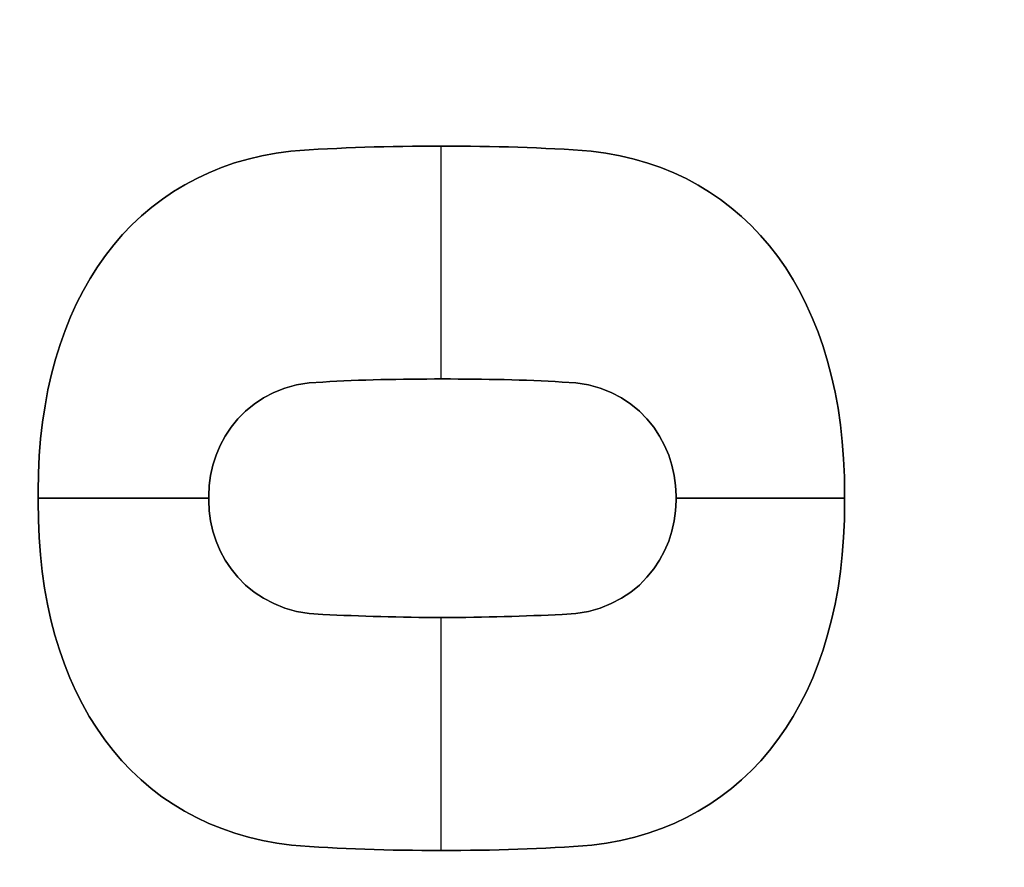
# Model space of a CAD drawing. Header units: millimetres. Extents: x -661 to 720, y -255 to 255.
# Tile 577 of 656: x -483.07 to -479.73, y -24.51 to -21.64. Entities that reach past the tile are written whole.
import ezdxf

# ---------------------------------------------------------------- set-up
doc = ezdxf.new("R2010")
doc.units = ezdxf.units.MM
doc.layers.add('Floreana 120', color=18, linetype='Continuous', true_color=0x000000)

msp = doc.modelspace()

# ---------------------------------------------------------------- linework, layer by layer
at = {"layer": 'Floreana 120', "color": 253, "true_color": 0x97aaae}
for p, q in [((-481.6443, -22.8535, -0.1), (-481.6443, -22.0637, -0.1)), ((-481.6443, -22.8535, -0.2), (-481.6443, -22.0637, -0.2)), ((-481.6443, -22.8535, -0.2), (-481.6443, -22.0637, -0.2)), ((-481.6443, -22.8535, -0.1), (-481.6443, -22.0637, -0.1)), ((-483.0109, -23.2345, -0.15), (-483.0109, -23.2695, -0.15)), ((-483.0109, -23.2345, -0.15), (-483.0109, -23.2695, -0.15)), ((-483.0109, -23.252, -0.2), (-483.0109, -23.252, -0.1)), ((-483.0109, -23.252, -0.2), (-483.0109, -23.252, -0.1)), ((-483.0109, -23.258, -0.1), (-482.4325, -23.258, -0.1)), ((-482.4325, -23.258, -0.2), (-483.0109, -23.258, -0.2)), ((-482.4325, -23.258, -0.2), (-483.0109, -23.258, -0.2)), ((-483.0109, -23.258, -0.1), (-482.4325, -23.258, -0.1)), ((-482.4325, -23.2657, -0.15), (-482.4325, -23.2502, -0.15)), ((-482.4325, -23.2657, -0.15), (-482.4325, -23.2502, -0.15)), ((-482.4325, -23.2579, -0.2), (-482.4325, -23.2579, -0.1)), ((-482.4325, -23.2579, -0.2), (-482.4325, -23.2579, -0.1)), ((-480.8477, -23.2502, -0.15), (-480.8477, -23.2657, -0.15)), ((-480.8477, -23.2502, -0.15), (-480.8477, -23.2657, -0.15)), ((-480.8477, -23.2579, -0.2), (-480.8477, -23.2579, -0.1)), ((-480.8477, -23.2579, -0.2), (-480.8477, -23.2579, -0.1)), ((-480.8477, -23.258, -0.1), (-480.2762, -23.258, -0.1)), ((-480.2762, -23.258, -0.2), (-480.8477, -23.258, -0.2)), ((-480.2762, -23.258, -0.2), (-480.8477, -23.258, -0.2)), ((-480.8477, -23.258, -0.1), (-480.2762, -23.258, -0.1)), ((-480.2762, -23.2695, -0.15), (-480.2762, -23.2462, -0.15)), ((-480.2762, -23.2695, -0.15), (-480.2762, -23.2462, -0.15)), ((-480.2762, -23.2578, -0.2), (-480.2762, -23.2578, -0.1)), ((-480.2762, -23.2578, -0.2), (-480.2762, -23.2578, -0.1)), ((-481.6443, -24.4523, -0.1), (-481.6443, -23.6624, -0.1)), ((-481.6443, -24.4523, -0.2), (-481.6443, -23.6624, -0.2)), ((-481.6443, -24.4523, -0.2), (-481.6443, -23.6624, -0.2)), ((-481.6443, -24.4523, -0.1), (-481.6443, -23.6624, -0.1))]:
    msp.add_line(p, q, dxfattribs=at)
at = {"layer": 'Floreana 120', "color": 250, "true_color": 0x282421}
for points, knots in [([(-652.0296, -251, 10), (-475.5296, -251, 10), (-299.0296, -251, 10), (-294.0296, -251, 10), (-294.0296, -246, 10), (-294.0296, 0, 10), (-294.0296, 246, 10), (-294.0296, 251, 10), (-299.0296, 251, 10), (-475.5296, 251, 10), (-652.0296, 251, 10), (-657.0296, 251, 10), (-657.0296, 246, 10), (-657.0296, 0, 10), (-657.0296, -246, 10), (-657.0296, -251, 10), (-652.0296, -251, 10)], [0, 0, 0, 353, 353, 363, 363, 855, 855, 865, 865, 1218, 1218, 1228, 1228, 1720, 1720, 1730, 1730, 1730]), ([(-294.0296, 246), (-294.0296, 0), (-294.0296, -246), (-294.0296, -251), (-299.0296, -251), (-475.5296, -251), (-652.0296, -251), (-657.0296, -251), (-657.0296, -246), (-657.0296, 0), (-657.0296, 246), (-657.0296, 251), (-652.0296, 251), (-475.5296, 251), (-299.0296, 251), (-294.0296, 251), (-294.0296, 246)], [0, 0, 0, 492, 492, 502, 502, 855, 855, 865, 865, 1357, 1357, 1367, 1367, 1720, 1720, 1730, 1730, 1730])]:
    msp.add_rational_spline(points, [1, 1, 1, 0.707106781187, 1, 1, 1, 0.707106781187, 1, 1, 1, 0.707106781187, 1, 1, 1, 0.707106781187, 1], degree=2, knots=knots, dxfattribs=at)
at = {"layer": 'Floreana 120', "color": 253, "true_color": 0x97aaae}
for points in [[(-482.5296, -39.5), (-475.5296, -39.5), (-468.5296, -39.5), (-465.5296, -39.5), (-465.5296, -36.5), (-465.5296, 0), (-465.5296, 36.5), (-465.5296, 39.5), (-468.5296, 39.5), (-475.5296, 39.5), (-482.5296, 39.5), (-485.5296, 39.5), (-485.5296, 36.5), (-485.5296, 0), (-485.5296, -36.5), (-485.5296, -39.5), (-482.5296, -39.5)], [(-468.5296, -39.5, -0.1), (-475.5296, -39.5, -0.1), (-482.5296, -39.5, -0.1), (-485.5296, -39.5, -0.1), (-485.5296, -36.5, -0.1), (-485.5296, 0, -0.1), (-485.5296, 36.5, -0.1), (-485.5296, 39.5, -0.1), (-482.5296, 39.5, -0.1), (-475.5296, 39.5, -0.1), (-468.5296, 39.5, -0.1), (-465.5296, 39.5, -0.1), (-465.5296, 36.5, -0.1), (-465.5296, 0, -0.1), (-465.5296, -36.5, -0.1), (-465.5296, -39.5, -0.1), (-468.5296, -39.5, -0.1)]]:
    msp.add_rational_spline(points, [1, 1, 1, 0.707106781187, 1, 1, 1, 0.707106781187, 1, 1, 1, 0.707106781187, 1, 1, 1, 0.707106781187, 1], degree=2, knots=[0, 0, 0, 14, 14, 20, 20, 93, 93, 99, 99, 113, 113, 119, 119, 192, 192, 198, 198, 198], dxfattribs=at)
for points, knots in [([(-481.1356, -22.0806, -0.1), (-481.2978, -22.0688, -0.1), (-481.4673, -22.0637, -0.1), (-481.8198, -22.0637, -0.1), (-481.9893, -22.0688, -0.1), (-482.1545, -22.0806, -0.1), (-482.6885, -22.1424, -0.1), (-483.0109, -22.5797, -0.1), (-483.0109, -23.2345, -0.1), (-483.0109, -23.2461, -0.1), (-483.0109, -23.2578, -0.1), (-483.0109, -23.2695, -0.1), (-483.0145, -23.9309, -0.1), (-482.6921, -24.3724, -0.1), (-482.1515, -24.4346, -0.1), (-481.9893, -24.4477, -0.1), (-481.8198, -24.4523, -0.1), (-481.4673, -24.4523, -0.1), (-481.2978, -24.4477, -0.1), (-481.1333, -24.4346, -0.1), (-480.5957, -24.3724, -0.1), (-480.2741, -23.9301, -0.1), (-480.2762, -23.2695, -0.1), (-480.2762, -23.2617, -0.1), (-480.2762, -23.254, -0.1), (-480.2762, -23.2462, -0.1), (-480.2741, -22.5846, -0.1), (-480.5957, -22.1426, -0.1), (-481.1356, -22.0806, -0.1)], [0, 0, 0, 0, 0.509941, 0.509941, 1.019882, 1.019882, 1.019882, 2.755561, 2.755561, 2.755561, 2.790529, 2.790529, 2.790529, 4.54281, 4.54281, 4.54281, 5.052497, 5.052497, 5.562184, 5.562184, 5.562184, 7.310877, 7.310877, 7.310877, 7.334132, 7.334132, 7.334132, 9.085785, 9.085785, 9.085785, 9.085785]), ([(-481.1356, -22.0806, -0.2), (-480.5957, -22.1426, -0.2), (-480.2741, -22.5846, -0.2), (-480.2762, -23.2462, -0.2), (-480.2762, -23.254, -0.2), (-480.2762, -23.2617, -0.2), (-480.2762, -23.2695, -0.2), (-480.2741, -23.9301, -0.2), (-480.5957, -24.3724, -0.2), (-481.1333, -24.4346, -0.2), (-481.2978, -24.4477, -0.2), (-481.4673, -24.4523, -0.2), (-481.8198, -24.4523, -0.2), (-481.9893, -24.4477, -0.2), (-482.1515, -24.4346, -0.2), (-482.6921, -24.3724, -0.2), (-483.0145, -23.9309, -0.2), (-483.0109, -23.2695, -0.2), (-483.0109, -23.2578, -0.2), (-483.0109, -23.2461, -0.2), (-483.0109, -23.2345, -0.2), (-483.0109, -22.5797, -0.2), (-482.6885, -22.1424, -0.2), (-482.1545, -22.0806, -0.2), (-481.9893, -22.0688, -0.2), (-481.8198, -22.0637, -0.2), (-481.4673, -22.0637, -0.2), (-481.2978, -22.0688, -0.2), (-481.1356, -22.0806, -0.2)], [0, 0, 0, 0, 1.751653, 1.751653, 1.751653, 1.774908, 1.774908, 1.774908, 3.523601, 3.523601, 3.523601, 4.033288, 4.033288, 4.542975, 4.542975, 4.542975, 6.295256, 6.295256, 6.295256, 6.330224, 6.330224, 6.330224, 8.065903, 8.065903, 8.065903, 8.575844, 8.575844, 9.085785, 9.085785, 9.085785, 9.085785]), ([(-481.1356, -22.0806, -0.2), (-480.5957, -22.1426, -0.2), (-480.2741, -22.5846, -0.2), (-480.2762, -23.2462, -0.2), (-480.2762, -23.254, -0.2), (-480.2762, -23.2617, -0.2), (-480.2762, -23.2695, -0.2), (-480.2741, -23.9301, -0.2), (-480.5957, -24.3724, -0.2), (-481.1333, -24.4346, -0.2), (-481.2978, -24.4477, -0.2), (-481.4673, -24.4523, -0.2), (-481.8198, -24.4523, -0.2), (-481.9893, -24.4477, -0.2), (-482.1515, -24.4346, -0.2), (-482.6921, -24.3724, -0.2), (-483.0145, -23.9309, -0.2), (-483.0109, -23.2695, -0.2), (-483.0109, -23.2578, -0.2), (-483.0109, -23.2461, -0.2), (-483.0109, -23.2345, -0.2), (-483.0109, -22.5797, -0.2), (-482.6885, -22.1424, -0.2), (-482.1545, -22.0806, -0.2), (-481.9893, -22.0688, -0.2), (-481.8198, -22.0637, -0.2), (-481.4673, -22.0637, -0.2), (-481.2978, -22.0688, -0.2), (-481.1356, -22.0806, -0.2)], [0, 0, 0, 0, 1.751653, 1.751653, 1.751653, 1.774908, 1.774908, 1.774908, 3.523601, 3.523601, 3.523601, 4.033288, 4.033288, 4.542975, 4.542975, 4.542975, 6.295256, 6.295256, 6.295256, 6.330224, 6.330224, 6.330224, 8.065903, 8.065903, 8.065903, 8.575844, 8.575844, 9.085785, 9.085785, 9.085785, 9.085785]), ([(-481.1356, -22.0806, -0.1), (-481.2978, -22.0688, -0.1), (-481.4673, -22.0637, -0.1), (-481.8198, -22.0637, -0.1), (-481.9893, -22.0688, -0.1), (-482.1545, -22.0806, -0.1), (-482.6885, -22.1424, -0.1), (-483.0109, -22.5797, -0.1), (-483.0109, -23.2345, -0.1), (-483.0109, -23.2461, -0.1), (-483.0109, -23.2578, -0.1), (-483.0109, -23.2695, -0.1), (-483.0145, -23.9309, -0.1), (-482.6921, -24.3724, -0.1), (-482.1515, -24.4346, -0.1), (-481.9893, -24.4477, -0.1), (-481.8198, -24.4523, -0.1), (-481.4673, -24.4523, -0.1), (-481.2978, -24.4477, -0.1), (-481.1333, -24.4346, -0.1), (-480.5957, -24.3724, -0.1), (-480.2741, -23.9301, -0.1), (-480.2762, -23.2695, -0.1), (-480.2762, -23.2617, -0.1), (-480.2762, -23.254, -0.1), (-480.2762, -23.2462, -0.1), (-480.2741, -22.5846, -0.1), (-480.5957, -22.1426, -0.1), (-481.1356, -22.0806, -0.1)], [0, 0, 0, 0, 0.509941, 0.509941, 1.019882, 1.019882, 1.019882, 2.755561, 2.755561, 2.755561, 2.790529, 2.790529, 2.790529, 4.54281, 4.54281, 4.54281, 5.052497, 5.052497, 5.562184, 5.562184, 5.562184, 7.310877, 7.310877, 7.310877, 7.334132, 7.334132, 7.334132, 9.085785, 9.085785, 9.085785, 9.085785]), ([(-481.1356, -22.0806, -0.2), (-481.2978, -22.0688, -0.2), (-481.4673, -22.0637, -0.2), (-481.6436, -22.0637, -0.2), (-481.8198, -22.0637, -0.2), (-481.9893, -22.0688, -0.2), (-482.1545, -22.0806, -0.2)], [-10, -10, -10, -10, -9.002864, -9.002864, -9.002864, -8, -8, -8, -8]), ([(-482.1545, -22.0806, -0.1), (-481.9893, -22.0688, -0.1), (-481.8198, -22.0637, -0.1), (-481.6436, -22.0637, -0.1), (-481.4673, -22.0637, -0.1), (-481.2978, -22.0688, -0.1), (-481.1356, -22.0806, -0.1)], [8, 8, 8, 8, 9.002864, 9.002864, 9.002864, 10, 10, 10, 10]), ([(-481.1356, -22.0806, -0.15), (-481.2978, -22.0688, -0.15), (-481.4673, -22.0637, -0.15), (-481.6436, -22.0637, -0.15), (-481.8198, -22.0637, -0.15), (-481.9893, -22.0688, -0.15), (-482.1545, -22.0806, -0.15)], [-10, -10, -10, -10, -9, -9, -9, -8, -8, -8, -8]), ([(-481.1356, -22.0806, -0.2), (-481.2978, -22.0688, -0.2), (-481.4673, -22.0637, -0.2), (-481.6436, -22.0637, -0.2), (-481.8198, -22.0637, -0.2), (-481.9893, -22.0688, -0.2), (-482.1545, -22.0806, -0.2)], [-10, -10, -10, -10, -9.002864, -9.002864, -9.002864, -8, -8, -8, -8]), ([(-482.1545, -22.0806, -0.1), (-481.9893, -22.0688, -0.1), (-481.8198, -22.0637, -0.1), (-481.6436, -22.0637, -0.1), (-481.4673, -22.0637, -0.1), (-481.2978, -22.0688, -0.1), (-481.1356, -22.0806, -0.1)], [8, 8, 8, 8, 9.002864, 9.002864, 9.002864, 10, 10, 10, 10]), ([(-481.1356, -22.0806, -0.15), (-481.2978, -22.0688, -0.15), (-481.4673, -22.0637, -0.15), (-481.6436, -22.0637, -0.15), (-481.8198, -22.0637, -0.15), (-481.9893, -22.0688, -0.15), (-482.1545, -22.0806, -0.15)], [-10, -10, -10, -10, -9, -9, -9, -8, -8, -8, -8]), ([(-482.0458, -22.8638, -0.1), (-481.92, -22.8564, -0.1), (-481.7833, -22.8535, -0.1), (-481.6396, -22.8535, -0.1), (-481.4973, -22.8535, -0.1), (-481.3595, -22.8564, -0.1), (-481.2336, -22.8638, -0.1), (-480.9823, -22.8672, -0.1), (-480.8477, -23.0646, -0.1), (-480.8477, -23.2502, -0.1), (-480.8477, -23.2553, -0.1), (-480.8477, -23.2605, -0.1), (-480.8477, -23.2657, -0.1), (-480.8477, -23.4503, -0.1), (-480.9823, -23.6469, -0.1), (-481.2336, -23.652, -0.1), (-481.3595, -23.6577, -0.1), (-481.4973, -23.6624, -0.1), (-481.6396, -23.6624, -0.1), (-481.7833, -23.6624, -0.1), (-481.92, -23.6577, -0.1), (-482.0458, -23.652, -0.1), (-482.2968, -23.6469, -0.1), (-482.4325, -23.4503, -0.1), (-482.4325, -23.2657, -0.1), (-482.4325, -23.2605, -0.1), (-482.4325, -23.2553, -0.1), (-482.4325, -23.2502, -0.1), (-482.4325, -23.0646, -0.1), (-482.2968, -22.8672, -0.1), (-482.0458, -22.8638, -0.1)], [0, 0, 0, 0, 0.406426, 0.406426, 0.406426, 0.81268, 0.81268, 0.81268, 1.488429, 1.488429, 1.488429, 1.503932, 1.503932, 1.503932, 2.178138, 2.178138, 2.178138, 2.584349, 2.584349, 2.584349, 2.990734, 2.990734, 2.990734, 3.665278, 3.665278, 3.665278, 3.680781, 3.680781, 3.680781, 4.356867, 4.356867, 4.356867, 4.356867]), ([(-482.0458, -22.8638, -0.2), (-482.2968, -22.8672, -0.2), (-482.4325, -23.0646, -0.2), (-482.4325, -23.2502, -0.2), (-482.4325, -23.2553, -0.2), (-482.4325, -23.2605, -0.2), (-482.4325, -23.2657, -0.2), (-482.4325, -23.4503, -0.2), (-482.2968, -23.6469, -0.2), (-482.0458, -23.652, -0.2), (-481.92, -23.6577, -0.2), (-481.7833, -23.6624, -0.2), (-481.6396, -23.6624, -0.2), (-481.4973, -23.6624, -0.2), (-481.3595, -23.6577, -0.2), (-481.2336, -23.652, -0.2), (-480.9823, -23.6469, -0.2), (-480.8477, -23.4503, -0.2), (-480.8477, -23.2657, -0.2), (-480.8477, -23.2605, -0.2), (-480.8477, -23.2553, -0.2), (-480.8477, -23.2502, -0.2), (-480.8477, -23.0646, -0.2), (-480.9823, -22.8672, -0.2), (-481.2336, -22.8638, -0.2), (-481.3595, -22.8564, -0.2), (-481.4973, -22.8535, -0.2), (-481.6396, -22.8535, -0.2), (-481.7833, -22.8535, -0.2), (-481.92, -22.8564, -0.2), (-482.0458, -22.8638, -0.2)], [0, 0, 0, 0, 0.676086, 0.676086, 0.676086, 0.691589, 0.691589, 0.691589, 1.366133, 1.366133, 1.366133, 1.772518, 1.772518, 1.772518, 2.178729, 2.178729, 2.178729, 2.852935, 2.852935, 2.852935, 2.868438, 2.868438, 2.868438, 3.544187, 3.544187, 3.544187, 3.950441, 3.950441, 3.950441, 4.356867, 4.356867, 4.356867, 4.356867]), ([(-482.0458, -22.8638, -0.2), (-482.2968, -22.8672, -0.2), (-482.4325, -23.0646, -0.2), (-482.4325, -23.2502, -0.2), (-482.4325, -23.2553, -0.2), (-482.4325, -23.2605, -0.2), (-482.4325, -23.2657, -0.2), (-482.4325, -23.4503, -0.2), (-482.2968, -23.6469, -0.2), (-482.0458, -23.652, -0.2), (-481.92, -23.6577, -0.2), (-481.7833, -23.6624, -0.2), (-481.6396, -23.6624, -0.2), (-481.4973, -23.6624, -0.2), (-481.3595, -23.6577, -0.2), (-481.2336, -23.652, -0.2), (-480.9823, -23.6469, -0.2), (-480.8477, -23.4503, -0.2), (-480.8477, -23.2657, -0.2), (-480.8477, -23.2605, -0.2), (-480.8477, -23.2553, -0.2), (-480.8477, -23.2502, -0.2), (-480.8477, -23.0646, -0.2), (-480.9823, -22.8672, -0.2), (-481.2336, -22.8638, -0.2), (-481.3595, -22.8564, -0.2), (-481.4973, -22.8535, -0.2), (-481.6396, -22.8535, -0.2), (-481.7833, -22.8535, -0.2), (-481.92, -22.8564, -0.2), (-482.0458, -22.8638, -0.2)], [0, 0, 0, 0, 0.676086, 0.676086, 0.676086, 0.691589, 0.691589, 0.691589, 1.366133, 1.366133, 1.366133, 1.772518, 1.772518, 1.772518, 2.178729, 2.178729, 2.178729, 2.852935, 2.852935, 2.852935, 2.868438, 2.868438, 2.868438, 3.544187, 3.544187, 3.544187, 3.950441, 3.950441, 3.950441, 4.356867, 4.356867, 4.356867, 4.356867]), ([(-482.0458, -22.8638, -0.1), (-481.92, -22.8564, -0.1), (-481.7833, -22.8535, -0.1), (-481.6396, -22.8535, -0.1), (-481.4973, -22.8535, -0.1), (-481.3595, -22.8564, -0.1), (-481.2336, -22.8638, -0.1), (-480.9823, -22.8672, -0.1), (-480.8477, -23.0646, -0.1), (-480.8477, -23.2502, -0.1), (-480.8477, -23.2553, -0.1), (-480.8477, -23.2605, -0.1), (-480.8477, -23.2657, -0.1), (-480.8477, -23.4503, -0.1), (-480.9823, -23.6469, -0.1), (-481.2336, -23.652, -0.1), (-481.3595, -23.6577, -0.1), (-481.4973, -23.6624, -0.1), (-481.6396, -23.6624, -0.1), (-481.7833, -23.6624, -0.1), (-481.92, -23.6577, -0.1), (-482.0458, -23.652, -0.1), (-482.2968, -23.6469, -0.1), (-482.4325, -23.4503, -0.1), (-482.4325, -23.2657, -0.1), (-482.4325, -23.2605, -0.1), (-482.4325, -23.2553, -0.1), (-482.4325, -23.2502, -0.1), (-482.4325, -23.0646, -0.1), (-482.2968, -22.8672, -0.1), (-482.0458, -22.8638, -0.1)], [0, 0, 0, 0, 0.406426, 0.406426, 0.406426, 0.81268, 0.81268, 0.81268, 1.488429, 1.488429, 1.488429, 1.503932, 1.503932, 1.503932, 2.178138, 2.178138, 2.178138, 2.584349, 2.584349, 2.584349, 2.990734, 2.990734, 2.990734, 3.665278, 3.665278, 3.665278, 3.680781, 3.680781, 3.680781, 4.356867, 4.356867, 4.356867, 4.356867]), ([(-482.0458, -22.8638, -0.2), (-481.92, -22.8564, -0.2), (-481.7833, -22.8535, -0.2), (-481.6396, -22.8535, -0.2), (-481.4973, -22.8535, -0.2), (-481.3595, -22.8564, -0.2), (-481.2336, -22.8638, -0.2)], [-10, -10, -10, -10, -8.999787, -8.999787, -8.999787, -8, -8, -8, -8]), ([(-481.2336, -22.8638, -0.1), (-481.3595, -22.8564, -0.1), (-481.4973, -22.8535, -0.1), (-481.6396, -22.8535, -0.1), (-481.7833, -22.8535, -0.1), (-481.92, -22.8564, -0.1), (-482.0458, -22.8638, -0.1)], [8, 8, 8, 8, 8.999787, 8.999787, 8.999787, 10, 10, 10, 10]), ([(-482.0458, -22.8638, -0.15), (-481.92, -22.8564, -0.15), (-481.7833, -22.8535, -0.15), (-481.6396, -22.8535, -0.15), (-481.4973, -22.8535, -0.15), (-481.3595, -22.8564, -0.15), (-481.2336, -22.8638, -0.15)], [-10, -10, -10, -10, -9, -9, -9, -8, -8, -8, -8]), ([(-482.0458, -22.8638, -0.2), (-481.92, -22.8564, -0.2), (-481.7833, -22.8535, -0.2), (-481.6396, -22.8535, -0.2), (-481.4973, -22.8535, -0.2), (-481.3595, -22.8564, -0.2), (-481.2336, -22.8638, -0.2)], [-10, -10, -10, -10, -8.999787, -8.999787, -8.999787, -8, -8, -8, -8]), ([(-481.2336, -22.8638, -0.1), (-481.3595, -22.8564, -0.1), (-481.4973, -22.8535, -0.1), (-481.6396, -22.8535, -0.1), (-481.7833, -22.8535, -0.1), (-481.92, -22.8564, -0.1), (-482.0458, -22.8638, -0.1)], [8, 8, 8, 8, 8.999787, 8.999787, 8.999787, 10, 10, 10, 10]), ([(-482.0458, -22.8638, -0.15), (-481.92, -22.8564, -0.15), (-481.7833, -22.8535, -0.15), (-481.6396, -22.8535, -0.15), (-481.4973, -22.8535, -0.15), (-481.3595, -22.8564, -0.15), (-481.2336, -22.8638, -0.15)], [-10, -10, -10, -10, -9, -9, -9, -8, -8, -8, -8]), ([(-481.2336, -23.652, -0.2), (-481.3595, -23.6577, -0.2), (-481.4973, -23.6624, -0.2), (-481.6396, -23.6624, -0.2), (-481.7833, -23.6624, -0.2), (-481.92, -23.6577, -0.2), (-482.0458, -23.652, -0.2)], [-5, -5, -5, -5, -4.000213, -4.000213, -4.000213, -3, -3, -3, -3]), ([(-482.0458, -23.652, -0.1), (-481.92, -23.6577, -0.1), (-481.7833, -23.6624, -0.1), (-481.6396, -23.6624, -0.1), (-481.4973, -23.6624, -0.1), (-481.3595, -23.6577, -0.1), (-481.2336, -23.652, -0.1)], [3, 3, 3, 3, 4.000213, 4.000213, 4.000213, 5, 5, 5, 5]), ([(-481.2336, -23.652, -0.15), (-481.3595, -23.6577, -0.15), (-481.4973, -23.6624, -0.15), (-481.6396, -23.6624, -0.15), (-481.7833, -23.6624, -0.15), (-481.92, -23.6577, -0.15), (-482.0458, -23.652, -0.15)], [-5, -5, -5, -5, -4, -4, -4, -3, -3, -3, -3]), ([(-481.2336, -23.652, -0.2), (-481.3595, -23.6577, -0.2), (-481.4973, -23.6624, -0.2), (-481.6396, -23.6624, -0.2), (-481.7833, -23.6624, -0.2), (-481.92, -23.6577, -0.2), (-482.0458, -23.652, -0.2)], [-5, -5, -5, -5, -4.000213, -4.000213, -4.000213, -3, -3, -3, -3]), ([(-482.0458, -23.652, -0.1), (-481.92, -23.6577, -0.1), (-481.7833, -23.6624, -0.1), (-481.6396, -23.6624, -0.1), (-481.4973, -23.6624, -0.1), (-481.3595, -23.6577, -0.1), (-481.2336, -23.652, -0.1)], [3, 3, 3, 3, 4.000213, 4.000213, 4.000213, 5, 5, 5, 5]), ([(-481.2336, -23.652, -0.15), (-481.3595, -23.6577, -0.15), (-481.4973, -23.6624, -0.15), (-481.6396, -23.6624, -0.15), (-481.7833, -23.6624, -0.15), (-481.92, -23.6577, -0.15), (-482.0458, -23.652, -0.15)], [-5, -5, -5, -5, -4, -4, -4, -3, -3, -3, -3]), ([(-482.1515, -24.4346, -0.2), (-481.9893, -24.4477, -0.2), (-481.8198, -24.4523, -0.2), (-481.6436, -24.4523, -0.2), (-481.4673, -24.4523, -0.2), (-481.2978, -24.4477, -0.2), (-481.1333, -24.4346, -0.2)], [-5, -5, -5, -5, -4.00219, -4.00219, -4.00219, -3, -3, -3, -3]), ([(-481.1333, -24.4346, -0.1), (-481.2978, -24.4477, -0.1), (-481.4673, -24.4523, -0.1), (-481.6436, -24.4523, -0.1), (-481.8198, -24.4523, -0.1), (-481.9893, -24.4477, -0.1), (-482.1515, -24.4346, -0.1)], [3, 3, 3, 3, 4.00219, 4.00219, 4.00219, 5, 5, 5, 5]), ([(-482.1515, -24.4346, -0.15), (-481.9893, -24.4477, -0.15), (-481.8198, -24.4523, -0.15), (-481.6436, -24.4523, -0.15), (-481.4673, -24.4523, -0.15), (-481.2978, -24.4477, -0.15), (-481.1333, -24.4346, -0.15)], [-5, -5, -5, -5, -4, -4, -4, -3, -3, -3, -3]), ([(-482.1515, -24.4346, -0.2), (-481.9893, -24.4477, -0.2), (-481.8198, -24.4523, -0.2), (-481.6436, -24.4523, -0.2), (-481.4673, -24.4523, -0.2), (-481.2978, -24.4477, -0.2), (-481.1333, -24.4346, -0.2)], [-5, -5, -5, -5, -4.00219, -4.00219, -4.00219, -3, -3, -3, -3]), ([(-481.1333, -24.4346, -0.1), (-481.2978, -24.4477, -0.1), (-481.4673, -24.4523, -0.1), (-481.6436, -24.4523, -0.1), (-481.8198, -24.4523, -0.1), (-481.9893, -24.4477, -0.1), (-482.1515, -24.4346, -0.1)], [3, 3, 3, 3, 4.00219, 4.00219, 4.00219, 5, 5, 5, 5]), ([(-482.1515, -24.4346, -0.15), (-481.9893, -24.4477, -0.15), (-481.8198, -24.4523, -0.15), (-481.6436, -24.4523, -0.15), (-481.4673, -24.4523, -0.15), (-481.2978, -24.4477, -0.15), (-481.1333, -24.4346, -0.15)], [-5, -5, -5, -5, -4, -4, -4, -3, -3, -3, -3])]:
    msp.add_open_spline(points, degree=3, knots=knots, dxfattribs=at)
for points, degree in [([(-481.6436, -22.0637, -0.1), (-481.6436, -22.0637, -0.15), (-481.6436, -22.0637, -0.2)], 2), ([(-481.6436, -22.0637, -0.1), (-481.6436, -22.0637, -0.15), (-481.6436, -22.0637, -0.2)], 2), ([(-482.1545, -22.0806, -0.2), (-482.6885, -22.1424, -0.2), (-483.0109, -22.5797, -0.2), (-483.0109, -23.2345, -0.2)], 3), ([(-483.0109, -23.2345, -0.1), (-483.0109, -22.5797, -0.1), (-482.6885, -22.1424, -0.1), (-482.1545, -22.0806, -0.1)], 3), ([(-482.1545, -22.0806, -0.15), (-482.6885, -22.1424, -0.15), (-483.0109, -22.5797, -0.15), (-483.0109, -23.2345, -0.15)], 3), ([(-482.1545, -22.0806, -0.2), (-482.6885, -22.1424, -0.2), (-483.0109, -22.5797, -0.2), (-483.0109, -23.2345, -0.2)], 3), ([(-483.0109, -23.2345, -0.1), (-483.0109, -22.5797, -0.1), (-482.6885, -22.1424, -0.1), (-482.1545, -22.0806, -0.1)], 3), ([(-482.1545, -22.0806, -0.15), (-482.6885, -22.1424, -0.15), (-483.0109, -22.5797, -0.15), (-483.0109, -23.2345, -0.15)], 3), ([(-482.1545, -22.0806, -0.2), (-482.1545, -22.0806, -0.15), (-482.1545, -22.0806, -0.1)], 2), ([(-482.1545, -22.0806, -0.1), (-482.1545, -22.0806, -0.15), (-482.1545, -22.0806, -0.2)], 2), ([(-482.1545, -22.0806, -0.1), (-482.1545, -22.0806, -0.15), (-482.1545, -22.0806, -0.2)], 2), ([(-482.1545, -22.0806, -0.2), (-482.1545, -22.0806, -0.15), (-482.1545, -22.0806, -0.1)], 2), ([(-480.2762, -23.2462, -0.2), (-480.2741, -22.5846, -0.2), (-480.5957, -22.1426, -0.2), (-481.1356, -22.0806, -0.2)], 3), ([(-481.1356, -22.0806, -0.2), (-481.1356, -22.0806, -0.15), (-481.1356, -22.0806, -0.1)], 2), ([(-481.1356, -22.0806, -0.1), (-480.5957, -22.1426, -0.1), (-480.2741, -22.5846, -0.1), (-480.2762, -23.2462, -0.1)], 3), ([(-480.2762, -23.2462, -0.15), (-480.2741, -22.5846, -0.15), (-480.5957, -22.1426, -0.15), (-481.1356, -22.0806, -0.15)], 3), ([(-481.1356, -22.0806, -0.1), (-481.1356, -22.0806, -0.15), (-481.1356, -22.0806, -0.2)], 2), ([(-481.1356, -22.0806, -0.1), (-481.1356, -22.0806, -0.15), (-481.1356, -22.0806, -0.2)], 2), ([(-480.2762, -23.2462, -0.2), (-480.2741, -22.5846, -0.2), (-480.5957, -22.1426, -0.2), (-481.1356, -22.0806, -0.2)], 3), ([(-481.1356, -22.0806, -0.2), (-481.1356, -22.0806, -0.15), (-481.1356, -22.0806, -0.1)], 2), ([(-481.1356, -22.0806, -0.1), (-480.5957, -22.1426, -0.1), (-480.2741, -22.5846, -0.1), (-480.2762, -23.2462, -0.1)], 3), ([(-480.2762, -23.2462, -0.15), (-480.2741, -22.5846, -0.15), (-480.5957, -22.1426, -0.15), (-481.1356, -22.0806, -0.15)], 3), ([(-482.7829, -22.4352, -0.1), (-482.7829, -22.4352, -0.15), (-482.7829, -22.4352, -0.2)], 2), ([(-482.7829, -22.4352, -0.1), (-482.7829, -22.4352, -0.15), (-482.7829, -22.4352, -0.2)], 2), ([(-480.5027, -22.4385, -0.1), (-480.5027, -22.4385, -0.15), (-480.5027, -22.4385, -0.2)], 2), ([(-480.5027, -22.4385, -0.1), (-480.5027, -22.4385, -0.15), (-480.5027, -22.4385, -0.2)], 2), ([(-482.4325, -23.2502, -0.2), (-482.4325, -23.0646, -0.2), (-482.2968, -22.8672, -0.2), (-482.0458, -22.8638, -0.2)], 3), ([(-482.0458, -22.8638, -0.1), (-482.2968, -22.8672, -0.1), (-482.4325, -23.0646, -0.1), (-482.4325, -23.2502, -0.1)], 3), ([(-482.4325, -23.2502, -0.15), (-482.4325, -23.0646, -0.15), (-482.2968, -22.8672, -0.15), (-482.0458, -22.8638, -0.15)], 3), ([(-482.4325, -23.2502, -0.2), (-482.4325, -23.0646, -0.2), (-482.2968, -22.8672, -0.2), (-482.0458, -22.8638, -0.2)], 3), ([(-482.0458, -22.8638, -0.1), (-482.2968, -22.8672, -0.1), (-482.4325, -23.0646, -0.1), (-482.4325, -23.2502, -0.1)], 3), ([(-482.4325, -23.2502, -0.15), (-482.4325, -23.0646, -0.15), (-482.2968, -22.8672, -0.15), (-482.0458, -22.8638, -0.15)], 3), ([(-482.0458, -22.8638, -0.2), (-482.0458, -22.8638, -0.15), (-482.0458, -22.8638, -0.1)], 2), ([(-482.0458, -22.8638, -0.1), (-482.0458, -22.8638, -0.15), (-482.0458, -22.8638, -0.2)], 2), ([(-482.0458, -22.8638, -0.2), (-482.0458, -22.8638, -0.15), (-482.0458, -22.8638, -0.1)], 2), ([(-482.0458, -22.8638, -0.1), (-482.0458, -22.8638, -0.15), (-482.0458, -22.8638, -0.2)], 2), ([(-481.6396, -22.8535, -0.1), (-481.6396, -22.8535, -0.15), (-481.6396, -22.8535, -0.2)], 2), ([(-481.6396, -22.8535, -0.1), (-481.6396, -22.8535, -0.15), (-481.6396, -22.8535, -0.2)], 2), ([(-481.2336, -22.8638, -0.2), (-481.2336, -22.8638, -0.15), (-481.2336, -22.8638, -0.1)], 2), ([(-481.2336, -22.8638, -0.1), (-481.2336, -22.8638, -0.15), (-481.2336, -22.8638, -0.2)], 2), ([(-481.2336, -22.8638, -0.2), (-480.9823, -22.8672, -0.2), (-480.8477, -23.0646, -0.2), (-480.8477, -23.2502, -0.2)], 3), ([(-480.8477, -23.2502, -0.1), (-480.8477, -23.0646, -0.1), (-480.9823, -22.8672, -0.1), (-481.2336, -22.8638, -0.1)], 3), ([(-481.2336, -22.8638, -0.15), (-480.9823, -22.8672, -0.15), (-480.8477, -23.0646, -0.15), (-480.8477, -23.2502, -0.15)], 3), ([(-481.2336, -22.8638, -0.2), (-481.2336, -22.8638, -0.15), (-481.2336, -22.8638, -0.1)], 2), ([(-481.2336, -22.8638, -0.1), (-481.2336, -22.8638, -0.15), (-481.2336, -22.8638, -0.2)], 2), ([(-481.2336, -22.8638, -0.2), (-480.9823, -22.8672, -0.2), (-480.8477, -23.0646, -0.2), (-480.8477, -23.2502, -0.2)], 3), ([(-480.8477, -23.2502, -0.1), (-480.8477, -23.0646, -0.1), (-480.9823, -22.8672, -0.1), (-481.2336, -22.8638, -0.1)], 3), ([(-481.2336, -22.8638, -0.15), (-480.9823, -22.8672, -0.15), (-480.8477, -23.0646, -0.15), (-480.8477, -23.2502, -0.15)], 3), ([(-482.3333, -22.9887, -0.1), (-482.3333, -22.9887, -0.15), (-482.3333, -22.9887, -0.2)], 2), ([(-482.3333, -22.9887, -0.1), (-482.3333, -22.9887, -0.15), (-482.3333, -22.9887, -0.2)], 2), ([(-480.9464, -22.9887, -0.1), (-480.9464, -22.9887, -0.15), (-480.9464, -22.9887, -0.2)], 2), ([(-480.9464, -22.9887, -0.1), (-480.9464, -22.9887, -0.15), (-480.9464, -22.9887, -0.2)], 2), ([(-483.0109, -23.2345, -0.2), (-483.0109, -23.2345, -0.15), (-483.0109, -23.2345, -0.1)], 2), ([(-483.0109, -23.2695, -0.1), (-483.0109, -23.252, -0.1), (-483.0109, -23.2345, -0.1)], 2), ([(-483.0109, -23.2345, -0.1), (-483.0109, -23.2345, -0.15), (-483.0109, -23.2345, -0.2)], 2), ([(-483.0109, -23.2345, -0.2), (-483.0109, -23.252, -0.2), (-483.0109, -23.2695, -0.2)], 2), ([(-483.0109, -23.2345, -0.2), (-483.0109, -23.2345, -0.15), (-483.0109, -23.2345, -0.1)], 2), ([(-483.0109, -23.2695, -0.1), (-483.0109, -23.252, -0.1), (-483.0109, -23.2345, -0.1)], 2), ([(-483.0109, -23.2345, -0.1), (-483.0109, -23.2345, -0.15), (-483.0109, -23.2345, -0.2)], 2), ([(-483.0109, -23.2345, -0.2), (-483.0109, -23.252, -0.2), (-483.0109, -23.2695, -0.2)], 2), ([(-483.0109, -23.2695, -0.2), (-483.0145, -23.9309, -0.2), (-482.6921, -24.3724, -0.2), (-482.1515, -24.4346, -0.2)], 3), ([(-482.1515, -24.4346, -0.1), (-482.6921, -24.3724, -0.1), (-483.0145, -23.9309, -0.1), (-483.0109, -23.2695, -0.1)], 3), ([(-483.0109, -23.2695, -0.15), (-483.0145, -23.9309, -0.15), (-482.6921, -24.3724, -0.15), (-482.1515, -24.4346, -0.15)], 3), ([(-483.0109, -23.2695, -0.2), (-483.0145, -23.9309, -0.2), (-482.6921, -24.3724, -0.2), (-482.1515, -24.4346, -0.2)], 3), ([(-482.1515, -24.4346, -0.1), (-482.6921, -24.3724, -0.1), (-483.0145, -23.9309, -0.1), (-483.0109, -23.2695, -0.1)], 3), ([(-483.0109, -23.2695, -0.15), (-483.0145, -23.9309, -0.15), (-482.6921, -24.3724, -0.15), (-482.1515, -24.4346, -0.15)], 3), ([(-483.0109, -23.2695, -0.1), (-483.0109, -23.2695, -0.15), (-483.0109, -23.2695, -0.2)], 2), ([(-483.0109, -23.2695, -0.2), (-483.0109, -23.2695, -0.15), (-483.0109, -23.2695, -0.1)], 2), ([(-483.0109, -23.2695, -0.1), (-483.0109, -23.2695, -0.15), (-483.0109, -23.2695, -0.2)], 2), ([(-483.0109, -23.2695, -0.2), (-483.0109, -23.2695, -0.15), (-483.0109, -23.2695, -0.1)], 2), ([(-482.4325, -23.2502, -0.1), (-482.4325, -23.2502, -0.15), (-482.4325, -23.2502, -0.2)], 2), ([(-482.4325, -23.2502, -0.1), (-482.4325, -23.2579, -0.1), (-482.4325, -23.2657, -0.1)], 2), ([(-482.4325, -23.2657, -0.2), (-482.4325, -23.2579, -0.2), (-482.4325, -23.2502, -0.2)], 2), ([(-482.4325, -23.2502, -0.2), (-482.4325, -23.2502, -0.15), (-482.4325, -23.2502, -0.1)], 2), ([(-482.4325, -23.2502, -0.1), (-482.4325, -23.2579, -0.1), (-482.4325, -23.2657, -0.1)], 2), ([(-482.4325, -23.2657, -0.2), (-482.4325, -23.2579, -0.2), (-482.4325, -23.2502, -0.2)], 2), ([(-482.4325, -23.2502, -0.2), (-482.4325, -23.2502, -0.15), (-482.4325, -23.2502, -0.1)], 2), ([(-482.4325, -23.2502, -0.1), (-482.4325, -23.2502, -0.15), (-482.4325, -23.2502, -0.2)], 2), ([(-482.4325, -23.2657, -0.1), (-482.4325, -23.2657, -0.15), (-482.4325, -23.2657, -0.2)], 2), ([(-482.4325, -23.2657, -0.1), (-482.4325, -23.2657, -0.15), (-482.4325, -23.2657, -0.2)], 2), ([(-482.0458, -23.652, -0.2), (-482.2968, -23.6469, -0.2), (-482.4325, -23.4503, -0.2), (-482.4325, -23.2657, -0.2)], 3), ([(-482.4325, -23.2657, -0.2), (-482.4325, -23.2657, -0.15), (-482.4325, -23.2657, -0.1)], 2), ([(-482.4325, -23.2657, -0.1), (-482.4325, -23.4503, -0.1), (-482.2968, -23.6469, -0.1), (-482.0458, -23.652, -0.1)], 3), ([(-482.0458, -23.652, -0.15), (-482.2968, -23.6469, -0.15), (-482.4325, -23.4503, -0.15), (-482.4325, -23.2657, -0.15)], 3), ([(-482.0458, -23.652, -0.2), (-482.2968, -23.6469, -0.2), (-482.4325, -23.4503, -0.2), (-482.4325, -23.2657, -0.2)], 3), ([(-482.4325, -23.2657, -0.2), (-482.4325, -23.2657, -0.15), (-482.4325, -23.2657, -0.1)], 2), ([(-482.4325, -23.2657, -0.1), (-482.4325, -23.4503, -0.1), (-482.2968, -23.6469, -0.1), (-482.0458, -23.652, -0.1)], 3), ([(-482.0458, -23.652, -0.15), (-482.2968, -23.6469, -0.15), (-482.4325, -23.4503, -0.15), (-482.4325, -23.2657, -0.15)], 3), ([(-480.8477, -23.2657, -0.2), (-480.8477, -23.4503, -0.2), (-480.9823, -23.6469, -0.2), (-481.2336, -23.652, -0.2)], 3), ([(-481.2336, -23.652, -0.1), (-480.9823, -23.6469, -0.1), (-480.8477, -23.4503, -0.1), (-480.8477, -23.2657, -0.1)], 3), ([(-480.8477, -23.2657, -0.15), (-480.8477, -23.4503, -0.15), (-480.9823, -23.6469, -0.15), (-481.2336, -23.652, -0.15)], 3), ([(-480.8477, -23.2657, -0.2), (-480.8477, -23.4503, -0.2), (-480.9823, -23.6469, -0.2), (-481.2336, -23.652, -0.2)], 3), ([(-481.2336, -23.652, -0.1), (-480.9823, -23.6469, -0.1), (-480.8477, -23.4503, -0.1), (-480.8477, -23.2657, -0.1)], 3), ([(-480.8477, -23.2657, -0.15), (-480.8477, -23.4503, -0.15), (-480.9823, -23.6469, -0.15), (-481.2336, -23.652, -0.15)], 3), ([(-481.1333, -24.4346, -0.2), (-480.5957, -24.3724, -0.2), (-480.2741, -23.9301, -0.2), (-480.2762, -23.2695, -0.2)], 3), ([(-480.2762, -23.2695, -0.1), (-480.2741, -23.9301, -0.1), (-480.5957, -24.3724, -0.1), (-481.1333, -24.4346, -0.1)], 3), ([(-481.1333, -24.4346, -0.15), (-480.5957, -24.3724, -0.15), (-480.2741, -23.9301, -0.15), (-480.2762, -23.2695, -0.15)], 3), ([(-481.1333, -24.4346, -0.2), (-480.5957, -24.3724, -0.2), (-480.2741, -23.9301, -0.2), (-480.2762, -23.2695, -0.2)], 3), ([(-480.2762, -23.2695, -0.1), (-480.2741, -23.9301, -0.1), (-480.5957, -24.3724, -0.1), (-481.1333, -24.4346, -0.1)], 3), ([(-481.1333, -24.4346, -0.15), (-480.5957, -24.3724, -0.15), (-480.2741, -23.9301, -0.15), (-480.2762, -23.2695, -0.15)], 3), ([(-480.8477, -23.2502, -0.2), (-480.8477, -23.2502, -0.15), (-480.8477, -23.2502, -0.1)], 2), ([(-480.8477, -23.2657, -0.1), (-480.8477, -23.2579, -0.1), (-480.8477, -23.2502, -0.1)], 2), ([(-480.8477, -23.2502, -0.1), (-480.8477, -23.2502, -0.15), (-480.8477, -23.2502, -0.2)], 2), ([(-480.8477, -23.2502, -0.2), (-480.8477, -23.2579, -0.2), (-480.8477, -23.2657, -0.2)], 2), ([(-480.8477, -23.2502, -0.2), (-480.8477, -23.2502, -0.15), (-480.8477, -23.2502, -0.1)], 2), ([(-480.8477, -23.2657, -0.1), (-480.8477, -23.2579, -0.1), (-480.8477, -23.2502, -0.1)], 2), ([(-480.8477, -23.2502, -0.1), (-480.8477, -23.2502, -0.15), (-480.8477, -23.2502, -0.2)], 2), ([(-480.8477, -23.2502, -0.2), (-480.8477, -23.2579, -0.2), (-480.8477, -23.2657, -0.2)], 2), ([(-480.8477, -23.2657, -0.1), (-480.8477, -23.2657, -0.15), (-480.8477, -23.2657, -0.2)], 2), ([(-480.8477, -23.2657, -0.2), (-480.8477, -23.2657, -0.15), (-480.8477, -23.2657, -0.1)], 2), ([(-480.8477, -23.2657, -0.1), (-480.8477, -23.2657, -0.15), (-480.8477, -23.2657, -0.2)], 2), ([(-480.8477, -23.2657, -0.2), (-480.8477, -23.2657, -0.15), (-480.8477, -23.2657, -0.1)], 2), ([(-480.2762, -23.2462, -0.1), (-480.2762, -23.2462, -0.15), (-480.2762, -23.2462, -0.2)], 2), ([(-480.2762, -23.2462, -0.1), (-480.2762, -23.2578, -0.1), (-480.2762, -23.2695, -0.1)], 2), ([(-480.2762, -23.2695, -0.2), (-480.2762, -23.2578, -0.2), (-480.2762, -23.2462, -0.2)], 2), ([(-480.2762, -23.2462, -0.2), (-480.2762, -23.2462, -0.15), (-480.2762, -23.2462, -0.1)], 2), ([(-480.2762, -23.2462, -0.1), (-480.2762, -23.2578, -0.1), (-480.2762, -23.2695, -0.1)], 2), ([(-480.2762, -23.2695, -0.2), (-480.2762, -23.2578, -0.2), (-480.2762, -23.2462, -0.2)], 2), ([(-480.2762, -23.2462, -0.2), (-480.2762, -23.2462, -0.15), (-480.2762, -23.2462, -0.1)], 2), ([(-480.2762, -23.2462, -0.1), (-480.2762, -23.2462, -0.15), (-480.2762, -23.2462, -0.2)], 2), ([(-480.2762, -23.2695, -0.2), (-480.2762, -23.2695, -0.15), (-480.2762, -23.2695, -0.1)], 2), ([(-480.2762, -23.2695, -0.1), (-480.2762, -23.2695, -0.15), (-480.2762, -23.2695, -0.2)], 2), ([(-480.2762, -23.2695, -0.1), (-480.2762, -23.2695, -0.15), (-480.2762, -23.2695, -0.2)], 2), ([(-480.2762, -23.2695, -0.2), (-480.2762, -23.2695, -0.15), (-480.2762, -23.2695, -0.1)], 2), ([(-482.3333, -23.5262, -0.1), (-482.3333, -23.5262, -0.15), (-482.3333, -23.5262, -0.2)], 2), ([(-482.3333, -23.5262, -0.1), (-482.3333, -23.5262, -0.15), (-482.3333, -23.5262, -0.2)], 2), ([(-480.9464, -23.5262, -0.1), (-480.9464, -23.5262, -0.15), (-480.9464, -23.5262, -0.2)], 2), ([(-480.9464, -23.5262, -0.1), (-480.9464, -23.5262, -0.15), (-480.9464, -23.5262, -0.2)], 2), ([(-482.0458, -23.652, -0.1), (-482.0458, -23.652, -0.15), (-482.0458, -23.652, -0.2)], 2), ([(-482.0458, -23.652, -0.1), (-482.0458, -23.652, -0.15), (-482.0458, -23.652, -0.2)], 2), ([(-482.0458, -23.652, -0.2), (-482.0458, -23.652, -0.15), (-482.0458, -23.652, -0.1)], 2), ([(-482.0458, -23.652, -0.2), (-482.0458, -23.652, -0.15), (-482.0458, -23.652, -0.1)], 2), ([(-481.6396, -23.6624, -0.1), (-481.6396, -23.6624, -0.15), (-481.6396, -23.6624, -0.2)], 2), ([(-481.6396, -23.6624, -0.1), (-481.6396, -23.6624, -0.15), (-481.6396, -23.6624, -0.2)], 2), ([(-481.2336, -23.652, -0.2), (-481.2336, -23.652, -0.15), (-481.2336, -23.652, -0.1)], 2), ([(-481.2336, -23.652, -0.2), (-481.2336, -23.652, -0.15), (-481.2336, -23.652, -0.1)], 2), ([(-481.2336, -23.652, -0.1), (-481.2336, -23.652, -0.15), (-481.2336, -23.652, -0.2)], 2), ([(-481.2336, -23.652, -0.1), (-481.2336, -23.652, -0.15), (-481.2336, -23.652, -0.2)], 2), ([(-482.7853, -24.0767, -0.1), (-482.7853, -24.0767, -0.15), (-482.7853, -24.0767, -0.2)], 2), ([(-482.7853, -24.0767, -0.1), (-482.7853, -24.0767, -0.15), (-482.7853, -24.0767, -0.2)], 2), ([(-480.5024, -24.0764, -0.1), (-480.5024, -24.0764, -0.15), (-480.5024, -24.0764, -0.2)], 2), ([(-480.5024, -24.0764, -0.1), (-480.5024, -24.0764, -0.15), (-480.5024, -24.0764, -0.2)], 2), ([(-482.1515, -24.4346, -0.1), (-482.1515, -24.4346, -0.15), (-482.1515, -24.4346, -0.2)], 2), ([(-482.1515, -24.4346, -0.2), (-482.1515, -24.4346, -0.15), (-482.1515, -24.4346, -0.1)], 2), ([(-482.1515, -24.4346, -0.2), (-482.1515, -24.4346, -0.15), (-482.1515, -24.4346, -0.1)], 2), ([(-482.1515, -24.4346, -0.1), (-482.1515, -24.4346, -0.15), (-482.1515, -24.4346, -0.2)], 2), ([(-481.1333, -24.4346, -0.1), (-481.1333, -24.4346, -0.15), (-481.1333, -24.4346, -0.2)], 2), ([(-481.1333, -24.4346, -0.2), (-481.1333, -24.4346, -0.15), (-481.1333, -24.4346, -0.1)], 2), ([(-481.1333, -24.4346, -0.1), (-481.1333, -24.4346, -0.15), (-481.1333, -24.4346, -0.2)], 2), ([(-481.1333, -24.4346, -0.2), (-481.1333, -24.4346, -0.15), (-481.1333, -24.4346, -0.1)], 2), ([(-481.6436, -24.4523, -0.1), (-481.6436, -24.4523, -0.15), (-481.6436, -24.4523, -0.2)], 2), ([(-481.6436, -24.4523, -0.1), (-481.6436, -24.4523, -0.15), (-481.6436, -24.4523, -0.2)], 2)]:
    msp.add_open_spline(points, degree=degree, dxfattribs=at)

doc.saveas('drawing.dxf')
